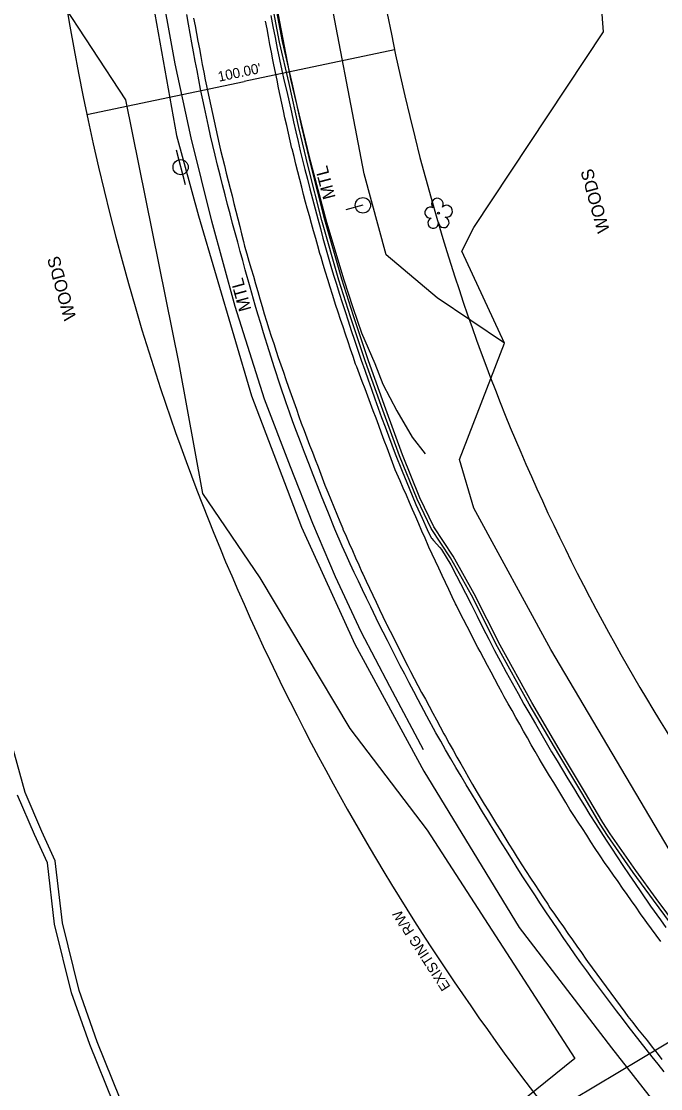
# Model space of a CAD drawing. Extents: x 472260 to 482161, y 489063 to 507124.
# Drawn here: x 474413.7 to 474617.1, y 503242.5 to 503581.9 of the extents above; entities that cross this region are included whole.
import ezdxf

# ---------------------------------------------------------------- set-up
doc = ezdxf.new("R2010")
doc.units = 0
for name, color, linetype in [('Exist Structure Minor Drop Inlet Cogo Elevation', 7, 'Continuous'), ('Exist Structure Minor Pipes CMP 15 Inch Cogo Comment', 7, 'Continuous'), ('Exist Structure Minor Pipes CMP 15 Inch Cogo Point CELL', 7, 'Continuous'), ('Exist Structure Minor Pipes CMP 30 Inch Cogo Number', 7, 'Continuous'), ('Prop Drainage Structure Catch Basin Convert From Junction Box Label', 7, 'Continuous'), ('Prop Drainage Structure Drop Inlet Grate 2 Narrow Slots and Sag Grates 840 24 CELL', 7, 'Continuous'), ('Prop Drainage Structure Drop Inlet Grate 2 Wide Slots and Flat Grates 840 20 Label', 7, 'Continuous'), ('Prop Drainage Structure Pipe CSP 18in Label', 7, 'Continuous'), ('Prop Drainage Structure Pipe RCP 24in Class III', 7, 'Continuous'), ('Prop Drainage Structure Pipe RCP 66in Class III', 7, 'Continuous'), ('Prop Drainage Structure Pipe Stub Out CELL', 7, 'Continuous'), ('Prop Drainage Structure Plot Symbol 50 Scale CELL', 7, 'Continuous'), ('Prop Drainage Structure Tops and Inverts LABEL', 7, 'Continuous'), ('Prop Erosion Rip Rap Pad at Outlet Label', 7, 'Continuous'), ('Prop NEU Channel Block Detail CELL', 7, 'Continuous'), ('Prop NEU Channel Block Detail Label', 7, 'Continuous')]:
    doc.layers.add(name, color=color, linetype=linetype)

msp = doc.modelspace()

# ---------------------------------------------------------------- linework, layer by layer
at = {"layer": 'Exist Structure Minor Drop Inlet Cogo Elevation'}
for centre, radius, start, end in [((475232.44, 503720.06), 815.3, 179.67611, 196.84305), ((475232.44, 503720.06), 715.3, 179.67611, 196.84305), ((475171.39, 503701.58), 651.51, 196.84305, 208.80885), ((475171.39, 503701.58), 751.51, 196.84305, 208.80885), ((475209.24, 503722.4), 694.7, 208.80885, 230.08898), ((475209.24, 503722.4), 794.7, 208.80885, 230.08898)]:
    msp.add_arc(centre, radius, start, end, dxfattribs=at)
at = {"layer": 'Exist Structure Minor Pipes CMP 15 Inch Cogo Comment'}
for p in [(474532.46, 503572.82), (474434.6, 503552.24)]:
    msp.add_line(p, (474484.58, 503562.75), dxfattribs=at)
at = {"layer": 'Exist Structure Minor Pipes CMP 30 Inch Cogo Number'}
msp.add_line((474668.43, 503286.34), (474581.79, 503234.68), dxfattribs=at)
at = {"layer": 'Prop Drainage Structure Catch Basin Convert From Junction Box Label'}
for points in [[(474625.33, 503288.3), (474614.85, 503302.43), (474608.35, 503311.29), (474600.2, 503322.98), (474597.89, 503326.65), (474591.99, 503336.54), (474584.67, 503348.73), (474575.3, 503364.82), (474565.19, 503383.05), (474556.91, 503399.43), (474550.24, 503411.3), (474544.12, 503420.67), (474539.61, 503429.97), (474534.06, 503443.7), (474528.69, 503458.26), (474523.26, 503473.63), (474518.45, 503487.95), (474514.69, 503499.62), (474509.34, 503518.52), (474504.93, 503535.67), (474501.99, 503548.13), (474498.88, 503562.09), (474495.87, 503575.26), (474493.29, 503588.84)], [(474626.14, 503288.9), (474615.65, 503303.02), (474609.17, 503311.87), (474601.03, 503323.53), (474598.74, 503327.18), (474592.84, 503337.06), (474585.53, 503349.24), (474576.16, 503365.31), (474566.08, 503383.52), (474557.79, 503399.9), (474551.1, 503411.82), (474544.99, 503421.17), (474540.53, 503430.38), (474534.99, 503444.06), (474529.63, 503458.6), (474524.2, 503473.96), (474519.4, 503488.26), (474515.65, 503499.91), (474510.31, 503518.78), (474505.9, 503535.91), (474502.97, 503548.35), (474499.85, 503562.31), (474496.85, 503575.46), (474494.28, 503589.01)]]:
    msp.add_lwpolyline(points, dxfattribs=at)
at = {"layer": 'Prop Drainage Structure Drop Inlet Grate 2 Narrow Slots and Sag Grates 840 24 CELL'}
for points in [[(474468.52, 503582.9), (474468.98, 503580.44), (474469.45, 503577.99), (474469.91, 503575.54), (474470.38, 503573.09), (474470.84, 503570.63), (474471.31, 503568.18), (474471.77, 503565.73), (474472.24, 503563.28), (474472.42, 503562.3), (474472.96, 503559.86), (474473.49, 503557.42), (474474.03, 503554.99), (474474.56, 503552.55), (474475.09, 503550.11), (474475.63, 503547.67), (474476.16, 503545.24), (474476.7, 503542.8), (474477.12, 503540.86), (474477.73, 503538.44), (474478.34, 503536.02), (474478.94, 503533.6), (474479.55, 503531.18), (474480.15, 503528.76), (474480.76, 503526.34), (474481.37, 503523.92), (474481.97, 503521.51), (474482.58, 503519.09), (474483.19, 503516.67), (474483.79, 503514.25), (474484.4, 503511.83), (474484.76, 503510.38), (474485.46, 503507.99), (474486.15, 503505.59), (474486.84, 503503.2), (474487.54, 503500.8), (474488.23, 503498.41), (474488.93, 503496.01), (474489.62, 503493.62), (474490.31, 503491.22), (474491.01, 503488.83), (474491.68, 503486.51), (474492.46, 503484.14), (474493.24, 503481.77), (474494.01, 503479.4), (474494.79, 503477.03), (474495.45, 503475.01), (474496.28, 503472.66), (474497.1, 503470.31), (474497.92, 503467.95), (474498.75, 503465.6), (474499.57, 503463.25), (474500.39, 503460.9), (474501.22, 503458.54), (474502.04, 503456.19), (474502.75, 503454.16), (474503.65, 503451.83), (474504.54, 503449.5), (474505.43, 503447.17), (474506.32, 503444.85), (474507.22, 503442.52), (474508.11, 503440.19), (474509, 503437.87), (474509.89, 503435.54), (474510.31, 503434.44), (474511.25, 503432.14), (474512.19, 503429.83), (474513.13, 503427.52), (474514.07, 503425.21), (474515.01, 503422.9), (474515.95, 503420.59), (474516.01, 503420.45), (474517.02, 503418.17), (474518.03, 503415.9), (474519.03, 503413.62), (474520.04, 503411.34), (474521.05, 503409.06), (474522.06, 503406.78), (474522.33, 503406.17), (474523.4, 503403.92), (474524.47, 503401.67), (474525.54, 503399.42), (474526.61, 503397.17), (474527.69, 503394.92), (474528.76, 503392.67), (474529.83, 503390.42), (474529.94, 503390.2), (474531.06, 503387.98), (474532.18, 503385.75), (474533.3, 503383.53), (474534.42, 503381.3), (474535.54, 503379.08), (474536.66, 503376.85), (474537.53, 503375.13), (474538.71, 503372.93), (474539.89, 503370.74), (474541.07, 503368.54), (474542.25, 503366.35), (474543.43, 503364.15), (474544.61, 503361.96), (474545.79, 503359.76), (474546.97, 503357.56), (474548.15, 503355.37), (474548.64, 503354.46), (474549.86, 503352.29), (474551.09, 503350.12), (474552.31, 503347.95), (474553.54, 503345.78), (474554.77, 503343.61), (474555.99, 503341.44), (474557.22, 503339.27), (474558.37, 503337.24), (474559.68, 503335.12), (474560.98, 503333), (474562.29, 503330.87), (474563.6, 503328.75), (474564.91, 503326.63), (474566.22, 503324.51), (474567.52, 503322.39), (474568.83, 503320.27), (474570.14, 503318.15), (474571.45, 503316.03), (474571.61, 503315.76), (474572.98, 503313.68), (474574.34, 503311.59), (474575.71, 503309.51), (474577.07, 503307.42), (474578.44, 503305.34), (474579.8, 503303.25), (474581.17, 503301.17), (474581.88, 503300.08), (474583.31, 503298.04), (474584.73, 503296), (474586.16, 503293.95), (474587.59, 503291.91), (474589.02, 503289.87), (474590.45, 503287.83), (474591.87, 503285.78), (474593.3, 503283.74), (474593.85, 503282.96), (474595.32, 503280.95), (474596.8, 503278.94), (474598.28, 503276.94), (474599.75, 503274.93), (474601.23, 503272.92), (474602.7, 503270.91), (474604.18, 503268.9), (474605.66, 503266.89), (474606.67, 503265.51), (474608.22, 503263.56), (474609.77, 503261.61), (474611.32, 503259.65), (474612.87, 503257.7), (474614.41, 503255.75), (474615.96, 503253.79), (474617.51, 503251.84)], [(474617.18, 503289.35), (474615.68, 503291.35), (474614.19, 503293.34), (474612.7, 503295.34), (474612.12, 503296.11), (474610.7, 503298.15), (474609.27, 503300.2), (474607.84, 503302.24), (474606.41, 503304.28), (474604.98, 503306.32), (474603.56, 503308.37), (474602.13, 503310.41), (474600.7, 503312.45), (474599.27, 503314.49), (474597.84, 503316.54), (474597.63, 503316.85), (474596.27, 503318.94), (474594.92, 503321.03), (474593.56, 503323.12), (474592.21, 503325.21), (474590.86, 503327.31), (474589.5, 503329.4), (474588.24, 503331.34), (474586.95, 503333.47), (474585.65, 503335.6), (474584.36, 503337.73), (474583.07, 503339.86), (474581.77, 503341.99), (474580.48, 503344.12), (474579.18, 503346.25), (474578.4, 503347.54), (474577.17, 503349.71), (474575.94, 503351.88), (474574.72, 503354.05), (474573.49, 503356.21), (474572.27, 503358.38), (474571.04, 503360.55), (474569.81, 503362.72), (474568.59, 503364.89), (474567.36, 503367.06), (474566.65, 503368.33), (474565.48, 503370.53), (474564.31, 503372.73), (474563.14, 503374.93), (474561.97, 503377.12), (474560.8, 503379.32), (474559.63, 503381.52), (474558.92, 503382.84), (474557.79, 503385.06), (474556.66, 503387.28), (474555.53, 503389.5), (474554.39, 503391.72), (474553.26, 503393.94), (474552.13, 503396.16), (474551.85, 503396.7), (474550.79, 503398.95), (474549.74, 503401.21), (474548.68, 503403.46), (474547.62, 503405.72), (474546.56, 503407.98), (474545.5, 503410.23), (474544.45, 503412.49), (474543.39, 503414.74), (474543.16, 503415.22), (474542.17, 503417.51), (474541.17, 503419.79), (474540.18, 503422.08), (474539.18, 503424.36), (474538.19, 503426.65), (474537.19, 503428.93), (474536.2, 503431.21), (474535.2, 503433.5), (474534.21, 503435.78), (474533.21, 503438.07), (474532.67, 503439.32), (474531.79, 503441.65), (474530.92, 503443.98), (474530.05, 503446.32), (474529.17, 503448.65), (474528.3, 503450.98), (474527.42, 503453.32), (474526.55, 503455.65), (474525.67, 503457.98), (474524.8, 503460.32), (474523.93, 503462.65), (474523.05, 503464.98), (474522.18, 503467.32), (474521.3, 503469.65), (474520.43, 503471.98), (474520.08, 503472.92), (474519.28, 503475.28), (474518.48, 503477.64), (474517.69, 503480), (474516.89, 503482.36), (474516.09, 503484.72), (474515.29, 503487.09), (474514.49, 503489.45), (474513.7, 503491.81), (474513.42, 503492.62), (474512.7, 503495), (474511.97, 503497.39), (474511.24, 503499.77), (474510.52, 503502.16), (474509.79, 503504.54), (474509.07, 503506.93), (474508.73, 503508.04), (474508.05, 503510.44), (474507.38, 503512.84), (474506.7, 503515.24), (474506.03, 503517.64), (474505.35, 503520.04), (474504.67, 503522.44), (474504.14, 503524.35), (474503.53, 503526.77), (474502.92, 503529.18), (474502.31, 503531.6), (474501.7, 503534.02), (474501.09, 503536.44), (474500.48, 503538.86), (474499.86, 503541.28), (474499.82, 503541.45), (474499.26, 503543.88), (474498.71, 503546.31), (474498.15, 503548.74), (474497.59, 503551.18), (474497.08, 503553.39), (474496.58, 503555.84), (474496.07, 503558.28), (474495.57, 503560.72), (474495.06, 503563.17), (474494.55, 503565.61), (474494.05, 503568.05), (474493.72, 503569.63), (474493.26, 503572.09), (474492.81, 503574.54), (474492.35, 503576.99), (474491.89, 503579.45), (474491.43, 503581.9)]]:
    msp.add_lwpolyline(points, dxfattribs=at)
at = {"layer": 'Prop Drainage Structure Drop Inlet Grate 2 Wide Slots and Flat Grates 840 20 Label'}
msp.add_line((474546.43, 503520.88), (474546.43, 503520.88), dxfattribs=at)
msp.add_circle((474546.43, 503520.88), 0.326, dxfattribs=at)
for centre, radius, start, end in [((474546.04, 503523.75), 1.86, 330.1651, 219.7134), ((474548.98, 503521.47), 1.9, 257.1011, 134.1999), ((474543.82, 503521.03), 1.73, 62.6636, 279.3457), ((474544.72, 503517.76), 1.69, 111.5671, 6.231), ((474548.1, 503517.98), 1.7, 181.2822, 74.56)]:
    msp.add_arc(centre, radius, start, end, dxfattribs=at)
at = {"layer": 'Prop Drainage Structure Pipe CSP 18in Label'}
for p, q in [((474463.01, 503540.99), (474465.81, 503530)), ((474464.41, 503535.49), (474464.41, 503535.49))]:
    msp.add_line(p, q, dxfattribs=at)
msp.add_circle((474464.41, 503535.49), 2.41, dxfattribs=at)
at = {"layer": 'Prop Drainage Structure Pipe RCP 24in Class III'}
for points in [[(474445.2, 503239.26), (474437.81, 503257.46), (474432.09, 503273.76), (474426.79, 503295.24), (474424.55, 503315.01), (474420.23, 503324.34), (474414.91, 503336.71), (474408.48, 503360.11)], [(474443.03, 503237.96), (474435.48, 503256.57), (474429.69, 503273.05), (474424.33, 503294.8), (474422.11, 503314.33), (474417.95, 503323.32), (474412.55, 503335.88)]]:
    msp.add_lwpolyline(points, dxfattribs=at)
at = {"layer": 'Prop Drainage Structure Pipe Stub Out CELL'}
for points in [[(474618.19, 503247.91), (474616.3, 503250.29), (474614.39, 503252.7), (474612.48, 503255.13), (474610.58, 503257.56), (474608.68, 503259.99), (474606.8, 503262.42), (474604.91, 503264.86), (474603.02, 503267.33), (474601.12, 503269.83), (474599.21, 503272.36), (474597.3, 503274.91), (474595.43, 503277.45), (474593.57, 503280), (474591.74, 503282.54), (474589.92, 503285.11), (474588.1, 503287.7), (474586.28, 503290.33), (474584.47, 503292.99), (474582.64, 503295.69), (474580.79, 503298.44), (474578.92, 503301.25), (474577.02, 503304.12), (474575.13, 503307.02), (474573.26, 503309.91), (474571.42, 503312.79), (474569.61, 503315.68), (474567.8, 503318.58), (474565.98, 503321.53), (474564.14, 503324.51), (474562.3, 503327.53), (474560.47, 503330.53), (474558.68, 503333.46), (474556.95, 503336.33), (474555.26, 503339.12), (474553.6, 503341.88), (474551.95, 503344.65), (474550.32, 503347.43), (474548.7, 503350.22), (474547.12, 503352.98), (474545.6, 503355.69), (474542.74, 503360.95), (474539.95, 503366.18), (474538.53, 503368.85), (474537.1, 503371.57), (474535.67, 503374.3), (474534.26, 503377.01), (474532.87, 503379.69), (474530.17, 503385.01), (474527.5, 503390.34), (474524.87, 503395.72), (474523.56, 503398.44), (474522.25, 503401.17), (474520.94, 503403.91), (474519.63, 503406.67), (474518.35, 503409.44), (474517.08, 503412.22), (474515.83, 503415.02), (474513.48, 503420.43), (474511.41, 503425.46), (474509.24, 503430.93), (474507.97, 503434.14), (474506.58, 503437.67), (474505.16, 503441.29), (474503.8, 503444.79), (474502.51, 503448.17), (474501.29, 503451.42), (474500.12, 503454.57), (474499.02, 503457.61), (474497.97, 503460.57), (474496.03, 503466.22), (474494.23, 503471.71), (474492.54, 503477.12), (474490.8, 503482.81), (474489.9, 503485.77), (474489.01, 503488.75), (474488.15, 503491.66), (474486.53, 503497.3), (474484.95, 503502.91), (474484.16, 503505.79), (474483.35, 503508.72), (474482.55, 503511.68), (474481.74, 503514.65), (474480.95, 503517.63), (474480.15, 503520.63), (474479.36, 503523.65), (474478.56, 503526.72), (474477.76, 503529.84), (474476.96, 503533), (474476.17, 503536.17), (474475.41, 503539.31), (474474.66, 503542.42), (474473.95, 503545.49), (474473.26, 503548.53), (474472.6, 503551.53), (474471.96, 503554.49), (474470.78, 503560.34), (474469.62, 503566.21), (474469.04, 503569.16), (474468.48, 503572.11), (474467.93, 503575.07), (474467.4, 503578.03), (474466.89, 503580.98), (474466.38, 503583.98)], [(474493.08, 503583.71), (474493.75, 503580.22), (474494.43, 503576.7), (474495.14, 503573.19), (474495.86, 503569.72), (474496.61, 503566.28), (474497.38, 503562.89), (474498.15, 503559.54), (474498.9, 503556.26), (474499.63, 503553.03), (474500.35, 503549.87), (474501.05, 503546.76), (474501.76, 503543.7), (474502.48, 503540.69), (474503.21, 503537.72), (474503.96, 503534.74), (474504.73, 503531.69), (474505.53, 503528.57), (474506.36, 503525.39), (474507.2, 503522.2), (474508.03, 503519.06), (474508.86, 503515.97), (474509.68, 503512.93), (474510.51, 503509.94), (474511.35, 503506.99), (474512.2, 503504.07), (474513.07, 503501.2), (474513.95, 503498.33), (474514.86, 503495.44), (474515.78, 503492.52), (474516.73, 503489.58), (474517.7, 503486.6), (474518.7, 503483.56), (474519.74, 503480.45), (474520.8, 503477.29), (474521.88, 503474.12), (474522.96, 503470.99), (474524.03, 503467.92), (474525.1, 503464.89), (474526.17, 503461.89), (474527.25, 503458.91), (474528.33, 503455.94), (474529.42, 503452.99), (474530.51, 503450.07), (474531.6, 503447.19), (474532.69, 503444.36), (474534.88, 503438.82), (474537.07, 503433.44), (474539.23, 503428.3), (474541.18, 503423.86), (474542.83, 503420.29), (474544.1, 503417.71), (474544.29, 503417.42), (474544.81, 503416.78), (474546.88, 503414.63), (474547.41, 503413.98), (474550.31, 503409.11), (474552.16, 503405.61), (474553.44, 503403.13), (474554.98, 503400.11), (474556.77, 503396.55), (474558.68, 503392.77), (474560.57, 503389.07), (474562.44, 503385.44), (474564.28, 503381.89), (474566.12, 503378.39), (474567.98, 503374.93), (474569.85, 503371.51), (474571.74, 503368.13), (474573.62, 503364.82), (474575.45, 503361.61), (474577.23, 503358.51), (474578.97, 503355.52), (474580.68, 503352.59), (474582.4, 503349.67), (474584.12, 503346.77), (474585.85, 503343.88), (474587.58, 503341), (474589.33, 503338.14), (474591.08, 503335.27), (474592.85, 503332.42), (474594.61, 503329.6), (474596.35, 503326.86), (474598.05, 503324.19), (474599.72, 503321.59), (474601.42, 503318.98), (474603.21, 503316.28), (474605.07, 503313.47), (474607.02, 503310.57), (474608.95, 503307.73), (474610.73, 503305.12), (474613.88, 503300.57), (474617, 503296.17), (474618.75, 503293.75)]]:
    msp.add_lwpolyline(points, dxfattribs=at)
at = {"layer": 'Prop Drainage Structure Plot Symbol 50 Scale CELL'}
for points in [[(474483.07, 503727.92), (474483.01, 503687.2), (474486.23, 503642.76), (474490.15, 503612.32), (474493.81, 503592.33), (474499.36, 503563.5), (474505.32, 503538.78), (474510.81, 503518.03), (474516.32, 503499.69), (474519.23, 503490.88), (474521.92, 503482.8), (474526.17, 503473.09), (474528.77, 503466.46), (474533.21, 503458.03), (474538.1, 503449.62), (474542.22, 503444.39)], [(474541.64, 503350.31), (474530.98, 503370.4), (474521.81, 503387.8), (474513.7, 503405.22), (474506.48, 503422.24), (474499.36, 503440.26), (474491.1, 503461.78), (474481.79, 503491.2), (474474.32, 503518.32), (474467.78, 503544.87), (474462.67, 503568.32), (474457.45, 503596.97), (474453.66, 503624.06), (474450.42, 503653.61), (474448.08, 503685.96)]]:
    msp.add_lwpolyline(points, dxfattribs=at)
at = {"layer": 'Prop Drainage Structure Tops and Inverts LABEL'}
for points in [[(474567.39, 503479.54), (474546.04, 503493.98), (474529.79, 503507.6), (474522.81, 503533.37), (474510.12, 503599.4), (474500.23, 503645.9), (474501.47, 503697.16), (474507.79, 503716.96), (474521.71, 503723.27), (474527.44, 503691.88), (474518.35, 503688.4), (474519.09, 503671.44), (474533.18, 503674.41), (474546.56, 503674.1)], [(474444.08, 503695.01), (474448.37, 503644.42), (474453.53, 503599.09), (474463.11, 503545.53), (474470.08, 503520.03), (474486.91, 503462.77), (474502.84, 503421.03), (474519.79, 503383.9), (474541.73, 503343.5), (474572.12, 503293.76), (474601.46, 503255.5), (474633.21, 503214.89)]]:
    msp.add_lwpolyline(points, dxfattribs=at)
at = {"layer": 'Prop Erosion Rip Rap Pad at Outlet Label'}
for points in [[(474826.03, 503363.43), (474801.5, 503359.77), (474779.61, 503372.89), (474751.89, 503352.19), (474718.75, 503317.67), (474664.37, 503272.8), (474657.63, 503273.56), (474655.3, 503274.92), (474621.17, 503316.29), (474582.13, 503382.19), (474557.68, 503427.09), (474553.06, 503442.52), (474567.39, 503479.54), (474553.83, 503508.83), (474557.7, 503516.31), (474598.96, 503578.51), (474595.47, 503623.36), (474569.88, 503626.18), (474569.75, 503604.61), (474555.47, 503601.48), (474547.44, 503629.91), (474546.56, 503674.1)], [(474417.41, 503659.72), (474425.49, 503589.6), (474446.84, 503556.89), (474463.81, 503473.01), (474471.33, 503431.8), (474489.58, 503404.95), (474518.23, 503357.05), (474542.86, 503324.75), (474589.83, 503252.15), (474559.03, 503227.36), (474517.97, 503186.35), (474479.83, 503176.32), (474442.79, 503153.41), (474424.74, 503138.06), (474392.94, 503125.22), (474370.72, 503110.81), (474316.94, 503083.12), (474290.87, 503062.45)]]:
    msp.add_lwpolyline(points, dxfattribs=at)
at = {"layer": 'Prop NEU Channel Block Detail Label'}
for q in [(474516.94, 503521.93), (474522.38, 503523.37)]:
    msp.add_line((474522.38, 503523.37), q, dxfattribs=at)
msp.add_circle((474522.38, 503523.37), 2.45, dxfattribs=at)

# ---------------------------------------------------------------- texts
at = {"layer": 'Exist Structure Minor Pipes CMP 15 Inch Cogo Comment'}
msp.add_text("100.00'", height=3.2, rotation=11.879, dxfattribs=at).set_placement((474476.62, 503562.64))
at = {"layer": 'Exist Structure Minor Pipes CMP 15 Inch Cogo Point CELL'}
msp.add_text('EXISTING R/W', height=3.2, rotation=123.038, dxfattribs=at).set_placement((474550.36, 503274.93))
at = {"layer": 'Prop Drainage Structure Pipe RCP 66in Class III'}
for p in [(474600.95, 503515.24), (474431.28, 503487.46)]:
    msp.add_text('WOODS', height=4, rotation=105.3975, dxfattribs=at).set_placement(p)
at = {"layer": 'Prop NEU Channel Block Detail CELL'}
for rotation, p in [(104.8186, (474513.72, 503525.89)), (105.3976, (474486.96, 503490.28))]:
    msp.add_text('MTL', height=4, rotation=rotation, dxfattribs=at).set_placement(p)

doc.saveas('drawing.dxf')
